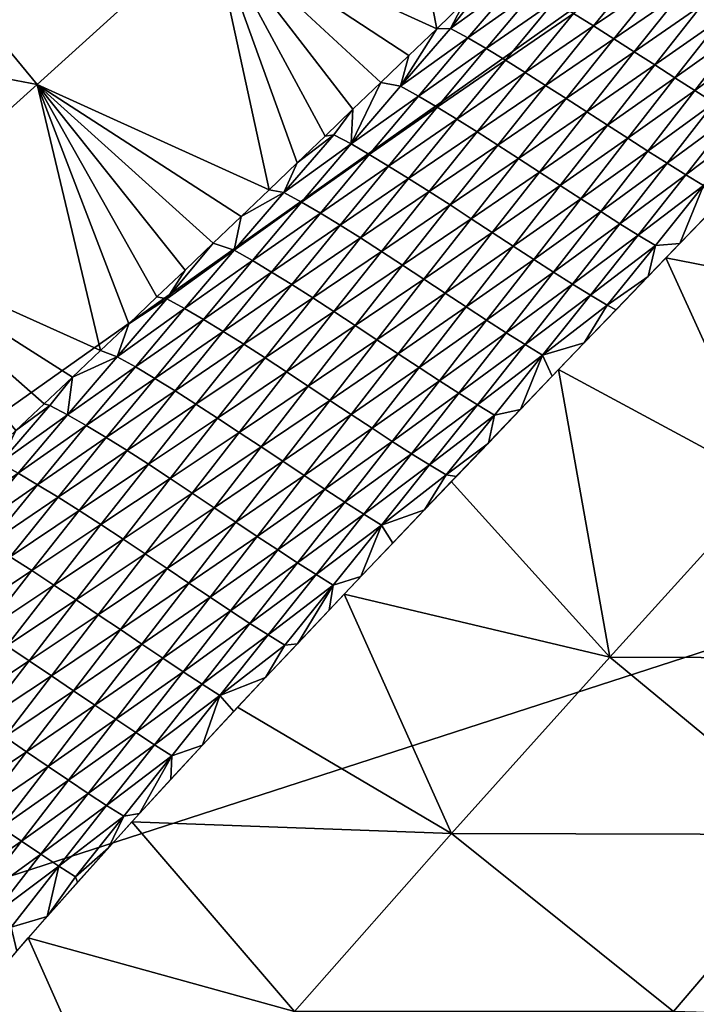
# Model space of a CAD drawing. Header units: millimetres. Extents: x -43.1 to 56.1, y -47.6 to 51.6.
# Tile 290 of 656: x -5 to -4, y -10 to -8.5. Entities that reach past the tile are written whole.
import ezdxf

# ---------------------------------------------------------------- set-up
doc = ezdxf.new("R2010")
doc.units = ezdxf.units.MM
doc.header["$MEASUREMENT"] = 0
doc.layers.add('Default', color=7, linetype='Continuous', true_color=0x000000)

msp = doc.modelspace()

# ---------------------------------------------------------------- meshes
at = {"layer": 'Default'}
mesh = msp.add_polyface(dxfattribs=at)
corners = [(-2.3448, -14.527, 8.2882), (-2.3284, -14.4962, 3.9055), (-0.6708, -15.2802, 3.9055), (-0.6841, -15.3125, 8.2882), (-1.6758, -15.2609, 12.7851), (-2.5121, -14.8399, 12.7851), (-2.8685, -15.5067, 14.9023), (-3.9206, -13.5826, 8.2882), (-3.9012, -13.5535, 3.9055), (-3.3267, -14.3785, 12.7851), (-4.1176, -13.8776, 12.7851), (-5.303, -15.6517, 16.3251), (-4.5377, -14.5062, 14.9023), (-3.7154, -15.0269, 14.9023), (-3.7154, -15.0269, 14.9023), (-4.5377, -14.5062, 14.9023), (-5.396, -12.4883, 8.2882), (-5.374, -12.4612, 3.9055), (-4.8831, -13.3385, 12.7851), (-5.6211, -12.7625, 12.7851), (-6.1541, -15.0523, 16.3251), (-5.3334, -13.9457, 14.9023), (-5.3334, -13.9457, 14.9023), (-6.1008, -13.3469, 14.9023), (-6.7573, -11.2546, 8.2882), (-6.3301, -12.151, 12.7851), (-4.3917, -13.2128, 0.0002), (-2.0633, -14.6338, 0.0002), (-6.4882, -11.468, 0.0002), (10.9017, 2.7569, 21.5217), (10.6569, 2.7141, 21.5221), (10.6603, 2.6946, 21.5221), (11.3171, 2.7602, 21.5236), (10.6636, 2.6751, 21.5221), (10.6668, 2.6556, 21.5221), (11.3134, 2.7829, 21.5231), (10.6759, 2.597, 21.5221), (10.6787, 2.5774, 21.5221), (10.9246, 2.6123, 21.5217), (10.6435, 2.7875, 21.5221), (10.6569, 2.7141, 21.5221), (10.9017, 2.7569, 21.5217), (10.6884, 2.5034, 21.5221), (10.9246, 2.6123, 21.5217), (10.6787, 2.5774, 21.5221)]
mesh.append_faces([[corners[k] for k in face] for face in [(0, 1, 2, 2), (0, 2, 3, 3), (0, 4, 5, 5), (3, 4, 0, 0), (6, 5, 4, 4), (7, 8, 1, 1), (7, 1, 0, 0), (9, 0, 5, 5), (7, 9, 10, 10), (0, 9, 7, 7), (11, 12, 13, 13), (14, 9, 5, 5), (14, 5, 6, 6), (15, 10, 9, 9), (15, 9, 14, 14), (16, 17, 8, 8), (16, 8, 7, 7), (18, 7, 10, 10), (16, 18, 19, 19), (7, 18, 16, 16), (20, 21, 12, 12), (20, 12, 11, 11), (22, 18, 10, 10), (22, 10, 15, 15), (23, 19, 18, 18), (23, 18, 22, 22), (24, 17, 16, 16), (25, 16, 19, 19), (26, 27, 8, 8), (26, 17, 28, 28), (1, 27, 2, 2), (17, 26, 8, 8), (27, 1, 8, 8), (29, 30, 31, 31), (32, 33, 34, 34), (35, 31, 33, 33), (36, 37, 38, 38), (39, 40, 41, 41), (42, 43, 44, 44)]])
mesh = msp.add_polyface(dxfattribs=at)
corners = [(-9.9033, -5.9072, -0.4998), (-5.3118, -5.9005, -0.4998), (-8.5444, -8.2608, -0.4998), (-6.8499, -10.3856, -0.4998), (-3.5566, -8.0531, -0.4998), (-2.5247, -8.9844, -0.4998), (-4.8577, -12.2342, -0.4998), (-2.5247, -8.9844, -0.4998), (-1.4036, -9.8086, -0.4998), (-2.6122, -13.7651, -0.4998), (-5.3118, -5.9005, -0.4998), (-4.4877, -7.0213, -0.4998), (-4.4877, -7.0213, -0.4998), (-3.5566, -8.0531, -0.4998), (-2.8113, -7.3086, 14.0948), (-3.1085, -7.6057, 11.6864), (-4.7947, -5.551, 11.6864), (-2.5449, -7.0421, 14.7646), (-4.4454, -5.3175, 14.0948), (-0.8202, -8.9427, 14.0948), (-1.0536, -9.292, 11.6864), (-0.6108, -8.6292, 14.7646), (-0.3232, -8.1988, 15.2255), (-2.1788, -6.676, 15.2255), (-2.0521, -8.716, 0.0003), (-3.5512, -7.3249, 0.0003), (-3.8187, -13.4303, -0.3534), (-0.657, -15.2472, -0.1839), (-3.8805, -13.5229, -0.1839), (-3.7245, -13.2894, -0.4647), (-0.6144, -15.1443, -0.3534), (-3.8187, -13.4303, -0.3534), (-6.6285, -11.1259, -0.3534), (-6.7072, -11.2046, -0.1839), (-6.5087, -11.006, -0.4647), (-6.6285, -11.1259, -0.3534), (-8.9329, -8.3161, -0.3534), (-9.0256, -8.3779, -0.1839), (-8.792, -8.2219, -0.4647), (-8.9329, -8.3161, -0.3534), (-10.647, -5.1118, -0.3534), (-10.4904, -5.0469, -0.4647), (-4.3917, -13.2128, 0.0002), (-6.4882, -11.468, 0.0002), (-9.0256, -8.3779, -0.1839), (-8.3084, -9.4366, 0.0002), (-9.8134, -7.1617, 0.0002), (-6.4882, -11.468, 0.0002), (-8.3084, -9.4366, 0.0002), (-9.0256, -8.3779, -0.1839), (-9.0256, -8.3779, -0.1839), (-3.8805, -13.5229, -0.1839), (-2.0633, -14.6338, 0.0002), (-4.3917, -13.2128, 0.0002), (-2.0633, -14.6338, 0.0002), (-10.7499, -5.1544, -0.1839), (-9.8134, -7.1617, 0.0002), (-0.5496, -14.9877, -0.4647), (-2.6122, -13.7651, -0.4998), (-9.9033, -5.9072, -0.4998), (-8.5444, -8.2608, -0.4998), (-8.5444, -8.2608, -0.4998), (-6.8499, -10.3856, -0.4998), (-3.7245, -13.2894, -0.4647), (-3.7245, -13.2894, -0.4647), (-6.8499, -10.3856, -0.4998), (-4.8577, -12.2342, -0.4998), (-4.8577, -12.2342, -0.4998), (-2.6122, -13.7651, -0.4998), (-3.3063, -7.8029, -0.3533), (-1.2071, -9.5146, -0.3533), (-1.3012, -9.6556, -0.4647), (-3.4263, -7.9229, -0.4647), (-3.2276, -7.7242, -0.1838), (-1.1452, -9.4221, -0.1838), (-1.2071, -9.5146, -0.3533), (-3.3063, -7.8029, -0.3533), (-5.0179, -5.704, -0.3533), (-5.1587, -5.7982, -0.4647), (-4.9252, -5.6421, -0.1838), (-4.4877, -7.0213, -0.4998), (-3.4263, -7.9229, -0.4647), (-3.5566, -8.0531, -0.4998), (-5.3118, -5.9005, -0.4998), (-5.1587, -5.7982, -0.4647), (-2.5247, -8.9844, -0.4998), (-1.3012, -9.6556, -0.4647), (-3.2276, -7.7242, -0.1838), (-4.8263, -5.7259, 0.0003), (-3.5512, -7.3249, 0.0003), (-3.5512, -7.3249, 0.0003), (-1.1452, -9.4221, -0.1838), (-3.5512, -7.3249, 0.0003), (-2.0521, -8.716, 0.0003)]
mesh.append_faces([[corners[k] for k in face] for face in [(0, 1, 2, 2), (3, 4, 5, 5), (3, 5, 6, 6), (6, 7, 8, 8), (6, 8, 9, 9), (2, 10, 11, 11), (2, 11, 3, 3), (3, 12, 13, 13), (14, 15, 16, 16), (17, 14, 18, 18), (19, 20, 15, 15), (19, 15, 14, 14), (21, 19, 14, 14), (21, 14, 17, 17), (22, 17, 23, 23), (24, 25, 15, 15), (20, 24, 15, 15), (16, 15, 25, 25), (26, 27, 28, 28), (29, 30, 31, 31), (32, 26, 28, 28), (32, 28, 33, 33), (34, 29, 31, 31), (34, 31, 35, 35), (36, 32, 33, 33), (36, 33, 37, 37), (38, 34, 35, 35), (38, 35, 39, 39), (40, 36, 37, 37), (41, 38, 39, 39), (42, 43, 33, 33), (42, 33, 28, 28), (44, 45, 46, 46), (47, 48, 49, 49), (43, 50, 33, 33), (51, 52, 53, 53), (28, 27, 54, 54), (55, 37, 56, 56), (57, 29, 58, 58), (38, 41, 59, 59), (38, 59, 60, 60), (34, 38, 61, 61), (34, 61, 62, 62), (63, 34, 62, 62), (64, 65, 66, 66), (29, 67, 68, 68), (69, 70, 71, 71), (69, 71, 72, 72), (73, 74, 75, 75), (73, 75, 76, 76), (77, 69, 72, 72), (77, 72, 78, 78), (79, 73, 76, 76), (80, 81, 82, 82), (83, 84, 80, 80), (82, 81, 85, 85), (81, 86, 85, 85), (87, 88, 89, 89), (84, 81, 80, 80), (74, 73, 90, 90), (91, 92, 93, 93)]])
mesh = msp.add_polyface(dxfattribs=at)
corners = [(-4.9096, -9.0847, 21.5027), (-4.9365, -9.0703, 21.4816), (-5.0125, -9.1582, 21.4961), (-4.9845, -9.1734, 21.5161), (-4.8809, -9.101, 21.5207), (-4.8506, -9.1192, 21.5354), (-4.955, -9.1907, 21.5329), (-4.8064, -9.0118, 21.5085), (-4.8342, -8.9964, 21.4893), (-4.777, -9.0292, 21.5245), (-4.9878, -9.1084, 21.4784), (-5.0309, -9.1487, 21.481), (-4.9449, -9.0679, 21.4758), (-4.9019, -9.0274, 21.4733), (-4.8591, -8.9868, 21.4708), (-5.4936, -9.0619, 21.2176), (-6.0464, -8.9303, 20.9949), (-5.7698, -9.294, 21.2349), (-5.4983, -8.4796, 20.9723), (-6.0561, -8.3374, 20.8175), (-5.7704, -8.7077, 20.9809), (-5.2228, -8.8234, 21.2049), (-5.2294, -8.2506, 20.968), (-5.5108, -7.8993, 20.8106), (-5.7819, -8.1184, 20.8117), (-4.9554, -8.5827, 21.1958), (-5.241, -7.6802, 20.8128), (-5.8045, -7.5189, 20.7159), (-4.9625, -8.0214, 20.9667), (-4.6901, -8.3422, 21.1896), (-4.6967, -7.7921, 20.9677), (-5.1175, -9.2293, 21.4864), (-4.8591, -8.9868, 21.4708), (-5.0741, -9.1891, 21.4837), (-5.0309, -9.1487, 21.481), (-4.8591, -8.9868, 21.4708), (-4.9019, -9.0274, 21.4733), (-4.9449, -9.0679, 21.4758), (-4.9019, -9.0274, 21.4733), (-4.9878, -9.1084, 21.4784), (-4.9449, -9.0679, 21.4758), (-4.8163, -8.9462, 21.4684)]
mesh.append_faces([[corners[k] for k in face] for face in [(0, 1, 2, 2), (0, 2, 3, 3), (4, 0, 3, 3), (5, 4, 6, 6), (7, 8, 0, 0), (7, 0, 4, 4), (9, 7, 4, 4), (9, 4, 5, 5), (10, 2, 1, 1), (11, 2, 10, 10), (12, 10, 1, 1), (13, 1, 0, 0), (12, 1, 13, 13), (14, 13, 8, 8), (8, 13, 0, 0), (15, 16, 17, 17), (18, 19, 20, 20), (21, 18, 20, 20), (21, 20, 15, 15), (22, 23, 24, 24), (22, 24, 18, 18), (25, 22, 18, 18), (25, 18, 21, 21), (26, 27, 23, 23), (28, 26, 23, 23), (28, 23, 22, 22), (29, 28, 22, 22), (29, 22, 25, 25), (30, 26, 28, 28), (21, 15, 31, 31), (21, 32, 25, 25), (21, 31, 33, 33), (34, 21, 33, 33), (35, 21, 36, 36), (37, 38, 21, 21), (39, 21, 34, 34), (40, 21, 39, 39), (25, 32, 41, 41)]])
mesh = msp.add_polyface(dxfattribs=at)
corners = [(-4.2261, -8.4242, 21.4661), (-4.3277, -8.4976, 21.4563), (-4.3013, -8.5122, 21.4769), (-4.1988, -8.4398, 21.4849), (-4.2734, -8.5284, 21.4943), (-4.1702, -8.4568, 21.5005), (-4.2442, -8.546, 21.5085), (-4.1406, -8.475, 21.5128), (-4.2142, -8.5647, 21.5195), (-4.1103, -8.4939, 21.5219), (-4.0795, -8.5135, 21.5277), (-4.1833, -8.5842, 21.5273), (-4.124, -8.3516, 21.4752), (-4.1507, -8.3365, 21.4549), (-4.0959, -8.3681, 21.4922), (-4.0667, -8.3857, 21.5059), (-4.0489, -8.2637, 21.4652), (-4.0752, -8.2491, 21.4435), (-4.3063, -8.4574, 21.4436), (-4.3486, -8.4981, 21.4454), (-4.4034, -8.5852, 21.4682), (-4.2641, -8.4167, 21.4418), (-4.2219, -8.376, 21.4401), (-4.1797, -8.3352, 21.4384), (-4.0954, -8.2537, 21.4351), (-4.1375, -8.2944, 21.4367), (-4.1634, -7.8602, 21.1827), (-4.4319, -7.5622, 20.97), (-4.6967, -7.7921, 20.9677), (-4.4262, -8.1014, 21.1854), (-4.6901, -8.3422, 21.1896), (-4.3486, -8.4981, 21.4454), (-4.0533, -8.2129, 21.4336), (-4.0954, -8.2537, 21.4351), (-4.0533, -8.2129, 21.4336), (-4.2219, -8.376, 21.4401), (-4.1797, -8.3352, 21.4384), (-4.1375, -8.2944, 21.4367), (-4.0954, -8.2537, 21.4351), (-4.3063, -8.4574, 21.4436), (-4.4758, -8.6205, 21.4511), (-4.4333, -8.5797, 21.4491), (-4.2641, -8.4167, 21.4418), (-4.2219, -8.376, 21.4401)]
mesh.append_faces([[corners[k] for k in face] for face in [(0, 1, 2, 2), (3, 0, 2, 2), (3, 2, 4, 4), (5, 3, 4, 4), (5, 4, 6, 6), (7, 5, 6, 6), (7, 6, 8, 8), (9, 7, 8, 8), (10, 9, 11, 11), (12, 13, 0, 0), (12, 0, 3, 3), (14, 12, 3, 3), (14, 3, 5, 5), (15, 14, 5, 5), (15, 5, 7, 7), (16, 17, 13, 13), (16, 13, 12, 12), (18, 19, 1, 1), (1, 19, 20, 20), (21, 18, 1, 1), (21, 0, 22, 22), (1, 0, 21, 21), (22, 0, 23, 23), (24, 25, 13, 13), (25, 23, 13, 13), (13, 23, 0, 0), (26, 27, 28, 28), (26, 28, 29, 29), (29, 30, 31, 31), (26, 29, 32, 32), (33, 34, 29, 29), (35, 36, 29, 29), (36, 37, 29, 29), (37, 38, 29, 29), (39, 29, 31, 31), (30, 40, 41, 41), (29, 39, 42, 42), (43, 29, 42, 42)]])
mesh = msp.add_polyface(dxfattribs=at)
corners = [(-4.6286, -8.8504, 21.5026), (-4.6563, -8.8346, 21.484), (-4.7316, -8.923, 21.4964), (-4.7029, -8.9396, 21.5136), (-4.5993, -8.8679, 21.5179), (-4.5538, -8.7616, 21.4913), (-4.5807, -8.7467, 21.4715), (-4.5252, -8.7783, 21.5079), (-4.4953, -8.7966, 21.5213), (-4.5687, -8.8868, 21.5299), (-4.4643, -8.816, 21.5315), (-4.537, -8.9069, 21.5388), (-4.4787, -8.6732, 21.4799), (-4.5049, -8.6591, 21.4588), (-4.451, -8.6892, 21.4978), (-4.7584, -8.9084, 21.4759), (-4.7309, -8.8647, 21.4638), (-4.6882, -8.824, 21.4615), (-4.7736, -8.9055, 21.4661), (-4.6031, -8.7427, 21.4572), (-4.6457, -8.7833, 21.4593), (-4.5181, -8.6613, 21.4531), (-4.5606, -8.702, 21.4551), (-4.4262, -8.1014, 21.1854), (-4.6967, -7.7921, 20.9677), (-4.9625, -8.0214, 20.9667), (-4.6901, -8.3422, 21.1896), (-4.6031, -8.7427, 21.4572), (-4.9554, -8.5827, 21.1958), (-4.8163, -8.9462, 21.4684), (-4.7736, -8.9055, 21.4661), (-4.7309, -8.8647, 21.4638), (-4.5606, -8.702, 21.4551), (-4.6031, -8.7427, 21.4572), (-4.6457, -8.7833, 21.4593), (-4.6882, -8.824, 21.4615), (-4.6457, -8.7833, 21.4593), (-4.5181, -8.6613, 21.4531), (-4.3909, -8.539, 21.4472), (-4.3486, -8.4981, 21.4454), (-4.4758, -8.6205, 21.4511), (-4.4333, -8.5797, 21.4491), (-4.3909, -8.539, 21.4472)]
mesh.append_faces([[corners[k] for k in face] for face in [(0, 1, 2, 2), (0, 2, 3, 3), (4, 0, 3, 3), (5, 6, 1, 1), (5, 1, 0, 0), (7, 5, 0, 0), (7, 0, 4, 4), (8, 7, 4, 4), (8, 4, 9, 9), (10, 8, 9, 9), (10, 9, 11, 11), (12, 13, 6, 6), (12, 6, 5, 5), (14, 12, 5, 5), (14, 5, 7, 7), (1, 15, 2, 2), (16, 15, 17, 17), (17, 15, 1, 1), (18, 15, 16, 16), (6, 19, 20, 20), (13, 21, 22, 22), (6, 22, 19, 19), (20, 1, 6, 6), (13, 22, 6, 6), (17, 1, 20, 20), (23, 24, 25, 25), (23, 25, 26, 26), (27, 26, 28, 28), (28, 29, 30, 30), (28, 30, 31, 31), (26, 27, 32, 32), (33, 28, 34, 34), (28, 31, 35, 35), (28, 35, 36, 36), (26, 32, 37, 37), (38, 39, 26, 26), (26, 37, 40, 40), (41, 42, 26, 26)]])
mesh = msp.add_polyface(dxfattribs=at)
corners = [(-4.0174, -8.5532, 21.5294), (-4.0484, -8.5333, 21.5303), (-4.1205, -8.6244, 21.533), (-4.0369, -8.4042, 21.5163), (-4.1406, -8.475, 21.5128), (-4.1103, -8.4939, 21.5219), (-4.0066, -8.4232, 21.5235), (-4.0795, -8.5135, 21.5277), (-3.976, -8.4426, 21.5273), (-3.9454, -8.462, 21.5277), (-3.915, -8.4814, 21.5247), (-3.9866, -8.5729, 21.5252), (-3.8849, -8.5004, 21.5183), (-3.9564, -8.5922, 21.5175), (-3.8555, -8.519, 21.5085), (-3.9268, -8.6108, 21.5064), (-3.8267, -8.5369, 21.4951), (-3.8982, -8.6286, 21.4918), (-3.799, -8.5539, 21.4783), (-3.8432, -8.3902, 21.5238), (-3.8135, -8.4088, 21.5188), (-3.7842, -8.4272, 21.5103), (-3.7554, -8.4451, 21.4983), (-3.7273, -8.4623, 21.4827), (-3.7004, -8.4786, 21.4636), (-3.7725, -8.5697, 21.4582), (-3.6562, -8.3705, 21.4871), (-3.6287, -8.3872, 21.4691), (-3.6022, -8.4031, 21.4474), (-3.6746, -8.4939, 21.4412), (-3.7363, -8.573, 21.4342), (-3.7848, -8.6233, 21.4361), (-3.6879, -8.523, 21.4324), (-3.6395, -8.473, 21.4306)]
mesh.append_faces([[corners[k] for k in face] for face in [(0, 1, 2, 2), (3, 4, 5, 5), (6, 3, 5, 5), (6, 5, 7, 7), (8, 6, 7, 7), (8, 7, 1, 1), (9, 8, 1, 1), (9, 1, 0, 0), (10, 9, 0, 0), (10, 0, 11, 11), (12, 10, 11, 11), (12, 11, 13, 13), (14, 12, 13, 13), (14, 13, 15, 15), (16, 14, 15, 15), (16, 15, 17, 17), (18, 16, 17, 17), (19, 9, 10, 10), (20, 19, 10, 10), (20, 10, 12, 12), (21, 20, 12, 12), (21, 12, 14, 14), (22, 21, 14, 14), (22, 14, 16, 16), (23, 22, 16, 16), (23, 16, 18, 18), (24, 23, 18, 18), (24, 18, 25, 25), (26, 22, 23, 23), (27, 23, 24, 24), (28, 27, 24, 24), (28, 24, 29, 29), (30, 24, 25, 25), (30, 29, 24, 24), (31, 30, 25, 25), (32, 29, 30, 30), (33, 29, 32, 32), (29, 33, 28, 28)]])
mesh = msp.add_polyface(dxfattribs=at)
corners = [(-4.3763, -8.6005, 21.4875), (-4.4034, -8.5852, 21.4682), (-4.4787, -8.6732, 21.4799), (-4.451, -8.6892, 21.4978), (-4.3477, -8.6174, 21.5036), (-4.4217, -8.7068, 21.5125), (-4.3179, -8.6356, 21.5164), (-4.3913, -8.7256, 21.5241), (-4.2873, -8.6548, 21.526), (-4.36, -8.7454, 21.5324), (-4.2559, -8.6748, 21.5325), (-4.2242, -8.6953, 21.5357), (-4.3283, -8.7659, 21.5375), (-4.3013, -8.5122, 21.4769), (-4.3277, -8.4976, 21.4563), (-4.2734, -8.5284, 21.4943), (-4.2442, -8.546, 21.5085), (-4.2142, -8.5647, 21.5195), (-4.1833, -8.5842, 21.5273), (-4.152, -8.6042, 21.5318), (-4.1205, -8.6244, 21.533), (-4.1924, -8.7159, 21.5356), (-4.0892, -8.6447, 21.5309), (-4.1608, -8.7364, 21.5322), (-4.0582, -8.6646, 21.5254), (-4.1297, -8.7565, 21.5254), (-4.1103, -8.4939, 21.5219), (-4.0795, -8.5135, 21.5277), (-4.0484, -8.5333, 21.5303), (-4.5049, -8.6591, 21.4588), (-4.4758, -8.6205, 21.4511), (-4.5181, -8.6613, 21.4531), (-4.4333, -8.5797, 21.4491), (-4.3486, -8.4981, 21.4454), (-4.3909, -8.539, 21.4472)]
mesh.append_faces([[corners[k] for k in face] for face in [(0, 1, 2, 2), (0, 2, 3, 3), (4, 0, 3, 3), (4, 3, 5, 5), (6, 4, 5, 5), (6, 5, 7, 7), (8, 6, 7, 7), (8, 7, 9, 9), (10, 8, 9, 9), (11, 10, 12, 12), (13, 14, 1, 1), (13, 1, 0, 0), (15, 13, 0, 0), (15, 0, 4, 4), (16, 15, 4, 4), (16, 4, 6, 6), (17, 16, 6, 6), (17, 6, 8, 8), (18, 17, 8, 8), (18, 8, 10, 10), (19, 18, 10, 10), (19, 10, 11, 11), (20, 19, 11, 11), (20, 11, 21, 21), (22, 20, 21, 21), (22, 21, 23, 23), (24, 22, 23, 23), (24, 23, 25, 25), (26, 17, 18, 18), (27, 18, 19, 19), (28, 27, 19, 19), (28, 19, 20, 20), (29, 30, 31, 31), (29, 2, 30, 30), (32, 30, 2, 2), (1, 32, 2, 2), (33, 34, 1, 1), (32, 1, 34, 34)]])
mesh = msp.add_polyface(dxfattribs=at)
corners = [(-4.4396, -10.5388, 20.9987), (-5.0181, -10.5529, 21.2581), (-4.7966, -10.2673, 21.2352), (-4.2167, -10.2628, 20.9846), (-4.5645, -9.991, 21.2179), (-3.9886, -9.9907, 20.976), (-4.326, -9.7203, 21.2051), (-3.7593, -9.7219, 20.9716), (-4.0853, -9.4528, 21.196), (-3.53, -9.4549, 20.9703), (-3.8448, -9.1876, 21.1898), (-3.3003, -9.1893, 20.9712), (-3.6039, -8.9237, 21.1856), (-3.8403, -10.5533, 20.8177), (-3.6213, -10.2791, 20.8119), (-3.4022, -10.008, 20.8108), (-3.183, -9.7383, 20.813), (-3.2371, -10.5721, 20.7161), (-4.4892, -9.3569, 21.4708), (-4.6512, -9.5287, 21.481), (-4.3265, -9.186, 21.4615), (-4.8118, -9.7026, 21.4922), (-5.2691, -10.2454, 21.5318), (-5.1224, -10.0598, 21.5175), (-4.9694, -9.8792, 21.5043), (-5.4074, -10.437, 21.5471), (-4.0005, -8.8463, 21.4454), (-3.8376, -8.6774, 21.4384), (-3.6744, -8.5088, 21.4321), (-4.1636, -9.0159, 21.4531), (-3.3627, -8.6608, 21.1829)]
mesh.append_faces([[corners[k] for k in face] for face in [(0, 1, 2, 2), (3, 0, 2, 2), (3, 2, 4, 4), (5, 3, 4, 4), (5, 4, 6, 6), (7, 5, 6, 6), (7, 6, 8, 8), (9, 7, 8, 8), (9, 8, 10, 10), (11, 9, 10, 10), (11, 10, 12, 12), (13, 0, 3, 3), (14, 13, 3, 3), (14, 3, 5, 5), (15, 14, 5, 5), (15, 5, 7, 7), (16, 15, 7, 7), (16, 7, 9, 9), (17, 13, 14, 14), (18, 6, 19, 19), (8, 18, 20, 20), (6, 21, 19, 19), (22, 23, 2, 2), (24, 2, 23, 23), (4, 24, 21, 21), (25, 22, 1, 1), (26, 27, 12, 12), (28, 12, 27, 27), (26, 10, 29, 29), (20, 29, 8, 8), (1, 22, 2, 2), (4, 21, 6, 6), (2, 24, 4, 4), (8, 29, 10, 10), (12, 28, 30, 30), (10, 26, 12, 12), (6, 18, 8, 8)]])
mesh = msp.add_polyface(dxfattribs=at)
corners = [(-4.0423, -8.8116, 21.4853), (-4.0701, -8.7944, 21.5019), (-4.1421, -8.8861, 21.4997), (-4.1148, -8.9028, 21.4821), (-4.0162, -8.8272, 21.4655), (-4.0894, -8.9179, 21.4614), (-4.0279, -8.684, 21.5165), (-4.0582, -8.6646, 21.5254), (-4.1297, -8.7565, 21.5254), (-4.0994, -8.776, 21.5153), (-3.9983, -8.7026, 21.5042), (-3.9701, -8.7202, 21.4886), (-3.9434, -8.7363, 21.4697), (-4.0174, -8.5532, 21.5294), (-4.1205, -8.6244, 21.533), (-4.0892, -8.6447, 21.5309), (-3.9866, -8.5729, 21.5252), (-3.9564, -8.5922, 21.5175), (-3.9268, -8.6108, 21.5064), (-3.8982, -8.6286, 21.4918), (-3.871, -8.6452, 21.474), (-3.8453, -8.6604, 21.453), (-3.799, -8.5539, 21.4783), (-3.7725, -8.5697, 21.4582), (-4.0275, -8.8747, 21.4464), (-4.076, -8.925, 21.4487), (-3.9791, -8.8244, 21.4443), (-3.882, -8.7238, 21.4401), (-3.9306, -8.7741, 21.4421), (-3.7848, -8.6233, 21.4361), (-3.8334, -8.6735, 21.4381)]
mesh.append_faces([[corners[k] for k in face] for face in [(0, 1, 2, 2), (0, 2, 3, 3), (4, 0, 3, 3), (4, 3, 5, 5), (6, 7, 8, 8), (6, 8, 9, 9), (10, 6, 9, 9), (10, 9, 1, 1), (11, 10, 1, 1), (11, 1, 0, 0), (12, 11, 0, 0), (12, 0, 4, 4), (13, 14, 15, 15), (16, 13, 15, 15), (16, 15, 7, 7), (17, 16, 7, 7), (17, 7, 6, 6), (18, 17, 6, 6), (18, 6, 10, 10), (19, 18, 10, 10), (19, 10, 11, 11), (20, 19, 11, 11), (20, 11, 12, 12), (12, 21, 20, 20), (22, 19, 20, 20), (23, 22, 20, 20), (23, 20, 21, 21), (24, 5, 25, 25), (4, 24, 26, 26), (5, 24, 4, 4), (12, 4, 26, 26), (21, 12, 27, 27), (12, 26, 28, 28), (29, 23, 21, 21), (30, 29, 21, 21), (27, 30, 21, 21), (27, 12, 28, 28)]])
mesh = msp.add_polyface(dxfattribs=at)
corners = [(-4.4325, -8.8364, 21.5385), (-4.4643, -8.816, 21.5315), (-4.537, -8.9069, 21.5388), (-4.5048, -8.9277, 21.5446), (-4.4003, -8.8573, 21.5423), (-4.4722, -8.9491, 21.5471), (-4.368, -8.8785, 21.5429), (-4.3356, -8.8997, 21.5403), (-4.4395, -8.9706, 21.5464), (-4.4217, -8.7068, 21.5125), (-4.451, -8.6892, 21.4978), (-4.5252, -8.7783, 21.5079), (-4.4953, -8.7966, 21.5213), (-4.3913, -8.7256, 21.5241), (-4.36, -8.7454, 21.5324), (-4.3283, -8.7659, 21.5375), (-4.2962, -8.7868, 21.5394), (-4.2641, -8.8077, 21.538), (-4.2324, -8.8284, 21.5333), (-4.3038, -8.9205, 21.5344), (-4.2012, -8.8486, 21.5254), (-4.2728, -8.9407, 21.5253), (-4.1711, -8.8679, 21.5142), (-4.2429, -8.9599, 21.513), (-4.1421, -8.8861, 21.4997), (-4.1876, -8.994, 21.4788), (-4.0894, -8.9179, 21.4614), (-4.1148, -8.9028, 21.4821), (-4.2559, -8.6748, 21.5325), (-4.2242, -8.6953, 21.5357), (-4.1924, -8.7159, 21.5356), (-4.1608, -8.7364, 21.5322), (-4.1297, -8.7565, 21.5254), (-4.0994, -8.776, 21.5153), (-4.0701, -8.7944, 21.5019)]
mesh.append_faces([[corners[k] for k in face] for face in [(0, 1, 2, 2), (0, 2, 3, 3), (4, 0, 3, 3), (4, 3, 5, 5), (6, 4, 5, 5), (7, 6, 8, 8), (9, 10, 11, 11), (9, 11, 12, 12), (13, 9, 12, 12), (13, 12, 1, 1), (14, 13, 1, 1), (14, 1, 0, 0), (15, 14, 0, 0), (15, 0, 4, 4), (16, 15, 4, 4), (16, 4, 6, 6), (17, 16, 6, 6), (17, 6, 7, 7), (18, 17, 7, 7), (18, 7, 19, 19), (20, 18, 19, 19), (20, 19, 21, 21), (22, 20, 21, 21), (22, 21, 23, 23), (24, 22, 23, 23), (25, 26, 27, 27), (28, 14, 15, 15), (29, 15, 16, 16), (30, 29, 16, 16), (30, 16, 17, 17), (31, 30, 17, 17), (31, 17, 18, 18), (32, 31, 18, 18), (32, 18, 20, 20), (33, 32, 20, 20), (33, 20, 22, 22), (34, 33, 22, 22), (34, 22, 24, 24)]])
mesh = msp.add_polyface(dxfattribs=at)
corners = [(-4.7461, -9.0482, 21.5373), (-4.777, -9.0292, 21.5245), (-4.8506, -9.1192, 21.5354), (-4.819, -9.1389, 21.547), (-4.7143, -9.0684, 21.5469), (-4.7866, -9.1597, 21.5553), (-4.6816, -9.0895, 21.5532), (-4.7535, -9.1813, 21.5604), (-4.6485, -9.1113, 21.5564), (-4.6153, -9.1333, 21.5564), (-4.72, -9.2034, 21.5623), (-4.7316, -8.923, 21.4964), (-4.7584, -8.9084, 21.4759), (-4.8342, -8.9964, 21.4893), (-4.8064, -9.0118, 21.5085), (-4.7029, -8.9396, 21.5136), (-4.6729, -8.9578, 21.5276), (-4.6417, -8.9774, 21.5384), (-4.6094, -8.998, 21.5461), (-4.5767, -9.0194, 21.5505), (-4.5439, -9.0411, 21.5518), (-4.5109, -9.0628, 21.5499), (-4.5823, -9.1552, 21.5533), (-4.4786, -9.0843, 21.5448), (-4.55, -9.1767, 21.5471), (-4.5993, -8.8679, 21.5179), (-4.5687, -8.8868, 21.5299), (-4.537, -8.9069, 21.5388), (-4.5048, -8.9277, 21.5446), (-4.4722, -8.9491, 21.5471), (-4.8163, -8.9462, 21.4684), (-4.8591, -8.9868, 21.4708), (-4.7736, -8.9055, 21.4661)]
mesh.append_faces([[corners[k] for k in face] for face in [(0, 1, 2, 2), (0, 2, 3, 3), (4, 0, 3, 3), (4, 3, 5, 5), (6, 4, 5, 5), (6, 5, 7, 7), (8, 6, 7, 7), (9, 8, 10, 10), (11, 12, 13, 13), (11, 13, 14, 14), (15, 11, 14, 14), (15, 14, 1, 1), (16, 15, 1, 1), (16, 1, 0, 0), (17, 16, 0, 0), (17, 0, 4, 4), (18, 17, 4, 4), (18, 4, 6, 6), (19, 18, 6, 6), (19, 6, 8, 8), (20, 19, 8, 8), (20, 8, 9, 9), (21, 20, 9, 9), (21, 9, 22, 22), (23, 21, 22, 22), (23, 22, 24, 24), (25, 15, 16, 16), (26, 25, 16, 16), (26, 16, 17, 17), (27, 26, 17, 17), (27, 17, 18, 18), (28, 27, 18, 18), (28, 18, 19, 19), (29, 28, 19, 19), (29, 19, 20, 20), (30, 31, 13, 13), (32, 30, 12, 12), (12, 30, 13, 13)]])
mesh = msp.add_polyface(dxfattribs=at)
corners = [(-4.4468, -9.1051, 21.5366), (-4.4786, -9.0843, 21.5448), (-4.55, -9.1767, 21.5471), (-4.4162, -9.125, 21.5252), (-4.5184, -9.1975, 21.5377), (-4.4395, -8.9706, 21.5464), (-4.4722, -8.9491, 21.5471), (-4.5439, -9.0411, 21.5518), (-4.5109, -9.0628, 21.5499), (-4.4072, -8.9919, 21.5426), (-4.3753, -9.0128, 21.5355), (-4.3444, -9.0329, 21.5253), (-4.3147, -9.0518, 21.5119), (-4.3869, -9.1437, 21.5107), (-4.2868, -9.0693, 21.4953), (-4.3595, -9.1607, 21.4931), (-4.2607, -9.085, 21.4756), (-4.3342, -9.1759, 21.4723), (-4.368, -8.8785, 21.5429), (-4.3356, -8.8997, 21.5403), (-4.3038, -8.9205, 21.5344), (-4.2728, -8.9407, 21.5253), (-4.2429, -8.9599, 21.513), (-4.2143, -8.9777, 21.4975), (-4.1876, -8.994, 21.4788), (-4.1421, -8.8861, 21.4997), (-4.1148, -8.9028, 21.4821), (-4.2701, -9.1274, 21.4584), (-4.2215, -9.0767, 21.4558), (-4.173, -9.026, 21.4534), (-4.076, -8.925, 21.4487), (-4.0894, -8.9179, 21.4614), (-4.1244, -8.9754, 21.451)]
mesh.append_faces([[corners[k] for k in face] for face in [(0, 1, 2, 2), (3, 0, 4, 4), (5, 6, 7, 7), (5, 7, 8, 8), (9, 5, 8, 8), (9, 8, 1, 1), (10, 9, 1, 1), (10, 1, 0, 0), (11, 10, 0, 0), (11, 0, 3, 3), (12, 11, 3, 3), (12, 3, 13, 13), (14, 12, 13, 13), (14, 13, 15, 15), (16, 14, 15, 15), (16, 15, 17, 17), (18, 6, 5, 5), (19, 5, 9, 9), (20, 19, 9, 9), (20, 9, 10, 10), (21, 20, 10, 10), (21, 10, 11, 11), (22, 21, 11, 11), (22, 11, 12, 12), (23, 22, 12, 12), (23, 12, 14, 14), (24, 23, 14, 14), (24, 14, 16, 16), (25, 22, 23, 23), (26, 25, 23, 23), (26, 23, 24, 24), (17, 27, 16, 16), (24, 16, 28, 28), (28, 16, 27, 27), (29, 24, 28, 28), (30, 31, 32, 32), (24, 29, 32, 32), (31, 24, 32, 32)]])
mesh = msp.add_polyface(dxfattribs=at)
corners = [(-4.9677, -9.458, 21.5827), (-5.0018, -9.4353, 21.5813), (-5.0732, -9.5276, 21.5905), (-4.9966, -9.3004, 21.5575), (-5.0285, -9.2807, 21.5452), (-5.1017, -9.3711, 21.5578), (-5.0691, -9.3915, 21.5689), (-4.9638, -9.3213, 21.5666), (-5.0357, -9.413, 21.5767), (-4.9304, -9.3432, 21.5724), (-4.8965, -9.3656, 21.5751), (-4.8627, -9.3883, 21.5745), (-4.9339, -9.4809, 21.5809), (-4.8292, -9.4108, 21.5708), (-4.9004, -9.5036, 21.5759), (-4.7963, -9.433, 21.564), (-4.7645, -9.4544, 21.5542), (-4.8677, -9.5257, 21.5679), (-4.9845, -9.1734, 21.5161), (-5.0125, -9.1582, 21.4961), (-5.0881, -9.2463, 21.5109), (-5.0591, -9.2626, 21.5296), (-4.955, -9.1907, 21.5329), (-4.9239, -9.2096, 21.5464), (-4.8915, -9.2299, 21.5567), (-4.8586, -9.2513, 21.5638), (-4.825, -9.2733, 21.5677), (-4.7914, -9.2958, 21.5684), (-4.758, -9.3182, 21.5659), (-4.8809, -9.101, 21.5207), (-4.8506, -9.1192, 21.5354), (-4.819, -9.1389, 21.547), (-4.7866, -9.1597, 21.5553), (-5.0309, -9.1487, 21.481), (-5.0741, -9.1891, 21.4837)]
mesh.append_faces([[corners[k] for k in face] for face in [(0, 1, 2, 2), (3, 4, 5, 5), (3, 5, 6, 6), (7, 3, 6, 6), (7, 6, 8, 8), (9, 7, 8, 8), (9, 8, 1, 1), (10, 9, 1, 1), (10, 1, 0, 0), (11, 10, 0, 0), (11, 0, 12, 12), (13, 11, 12, 12), (13, 12, 14, 14), (15, 13, 14, 14), (16, 15, 17, 17), (18, 19, 20, 20), (18, 20, 21, 21), (22, 18, 21, 21), (22, 21, 4, 4), (23, 22, 4, 4), (23, 4, 3, 3), (24, 23, 3, 3), (24, 3, 7, 7), (25, 24, 7, 7), (25, 7, 9, 9), (26, 25, 9, 9), (26, 9, 10, 10), (27, 26, 10, 10), (27, 10, 11, 11), (28, 27, 11, 11), (28, 11, 13, 13), (29, 18, 22, 22), (30, 22, 23, 23), (31, 30, 23, 23), (31, 23, 24, 24), (32, 31, 24, 24), (32, 24, 25, 25), (33, 34, 19, 19)]])
mesh = msp.add_polyface(dxfattribs=at)
corners = [(-4.7535, -9.1813, 21.5604), (-4.7866, -9.1597, 21.5553), (-4.8586, -9.2513, 21.5638), (-4.825, -9.2733, 21.5677), (-4.72, -9.2034, 21.5623), (-4.7914, -9.2958, 21.5684), (-4.6867, -9.2257, 21.5611), (-4.758, -9.3182, 21.5659), (-4.6537, -9.2477, 21.5568), (-4.725, -9.3403, 21.5604), (-4.6214, -9.2692, 21.5494), (-4.6928, -9.3618, 21.5517), (-4.59, -9.2899, 21.5388), (-4.6485, -9.1113, 21.5564), (-4.6153, -9.1333, 21.5564), (-4.5823, -9.1552, 21.5533), (-4.55, -9.1767, 21.5471), (-4.5184, -9.1975, 21.5377), (-4.4881, -9.2172, 21.5252), (-4.5601, -9.3094, 21.5252), (-4.4593, -9.2355, 21.5096), (-4.5319, -9.3273, 21.5084), (-4.4325, -9.2521, 21.4908), (-4.5058, -9.3434, 21.4885), (-4.4468, -9.1051, 21.5366), (-4.4162, -9.125, 21.5252), (-4.3869, -9.1437, 21.5107), (-4.3595, -9.1607, 21.4931), (-4.3342, -9.1759, 21.4723), (-4.4637, -9.3304, 21.4692), (-4.4153, -9.2796, 21.4664), (-4.367, -9.2288, 21.4636), (-4.3185, -9.1781, 21.461), (-4.2701, -9.1274, 21.4584)]
mesh.append_faces([[corners[k] for k in face] for face in [(0, 1, 2, 2), (0, 2, 3, 3), (4, 0, 3, 3), (4, 3, 5, 5), (6, 4, 5, 5), (6, 5, 7, 7), (8, 6, 7, 7), (8, 7, 9, 9), (10, 8, 9, 9), (10, 9, 11, 11), (12, 10, 11, 11), (13, 0, 4, 4), (14, 4, 6, 6), (15, 14, 6, 6), (15, 6, 8, 8), (16, 15, 8, 8), (16, 8, 10, 10), (17, 16, 10, 10), (17, 10, 12, 12), (18, 17, 12, 12), (18, 12, 19, 19), (20, 18, 19, 19), (20, 19, 21, 21), (22, 20, 21, 21), (22, 21, 23, 23), (24, 16, 17, 17), (25, 17, 18, 18), (26, 25, 18, 18), (26, 18, 20, 20), (27, 26, 20, 20), (27, 20, 22, 22), (22, 28, 27, 27), (22, 23, 29, 29), (22, 29, 30, 30), (30, 31, 22, 22), (32, 28, 31, 31), (22, 31, 28, 28), (32, 33, 28, 28)]])
mesh = msp.add_polyface(dxfattribs=at)
corners = [(-4.7509, -9.6025, 21.5053), (-4.7773, -9.5857, 21.5255), (-4.85, -9.6779, 21.526), (-4.8241, -9.6943, 21.5047), (-4.7338, -9.4748, 21.5412), (-4.7645, -9.4544, 21.5542), (-4.836, -9.547, 21.5568), (-4.8058, -9.5672, 21.5427), (-4.7048, -9.4937, 21.5253), (-4.6778, -9.5108, 21.5062), (-4.725, -9.3403, 21.5604), (-4.758, -9.3182, 21.5659), (-4.8292, -9.4108, 21.5708), (-4.7963, -9.433, 21.564), (-4.6928, -9.3618, 21.5517), (-4.6619, -9.3823, 21.54), (-4.6324, -9.4015, 21.5252), (-4.6048, -9.419, 21.5072), (-4.5793, -9.4346, 21.4862), (-4.59, -9.2899, 21.5388), (-4.5601, -9.3094, 21.5252), (-4.5319, -9.3273, 21.5084), (-4.5058, -9.3434, 21.4885), (-4.8, -9.6901, 21.4912), (-4.7524, -9.6382, 21.4878), (-4.8472, -9.7422, 21.4947), (-4.7046, -9.5865, 21.4845), (-4.6567, -9.535, 21.4813), (-4.6086, -9.4837, 21.4781), (-4.5602, -9.4325, 21.4751), (-4.5119, -9.3813, 21.4721), (-4.4637, -9.3304, 21.4692)]
mesh.append_faces([[corners[k] for k in face] for face in [(0, 1, 2, 2), (0, 2, 3, 3), (4, 5, 6, 6), (4, 6, 7, 7), (8, 4, 7, 7), (8, 7, 1, 1), (9, 8, 1, 1), (9, 1, 0, 0), (10, 11, 12, 12), (10, 12, 13, 13), (14, 10, 13, 13), (14, 13, 5, 5), (15, 14, 5, 5), (15, 5, 4, 4), (16, 15, 4, 4), (16, 4, 8, 8), (17, 16, 8, 8), (17, 8, 9, 9), (9, 18, 17, 17), (19, 14, 15, 15), (20, 19, 15, 15), (20, 15, 16, 16), (21, 20, 16, 16), (21, 16, 17, 17), (22, 21, 17, 17), (22, 17, 18, 18), (23, 0, 3, 3), (23, 24, 0, 0), (3, 25, 23, 23), (9, 0, 26, 26), (26, 0, 24, 24), (27, 9, 26, 26), (27, 28, 9, 9), (28, 18, 9, 9), (22, 18, 29, 29), (18, 28, 29, 29), (22, 30, 31, 31), (30, 22, 29, 29)]])
mesh = msp.add_polyface(dxfattribs=at)
corners = [(-4.9794, -9.7324, 21.563), (-5.0104, -9.7113, 21.5765), (-5.082, -9.8042, 21.5814), (-5.0512, -9.8251, 21.5668), (-4.9501, -9.7521, 21.5465), (-5.0223, -9.8447, 21.5492), (-4.9227, -9.7702, 21.527), (-4.9953, -9.8626, 21.5287), (-4.9716, -9.5964, 21.5813), (-5.0049, -9.5737, 21.5875), (-5.076, -9.6665, 21.5944), (-5.0428, -9.6893, 21.587), (-4.939, -9.6185, 21.572), (-4.9078, -9.6397, 21.5597), (-4.878, -9.6596, 21.5444), (-4.85, -9.6779, 21.526), (-4.8241, -9.6943, 21.5047), (-4.8974, -9.7864, 21.5047), (-4.9677, -9.458, 21.5827), (-5.0732, -9.5276, 21.5905), (-5.0389, -9.5506, 21.5906), (-4.9339, -9.4809, 21.5809), (-4.9004, -9.5036, 21.5759), (-4.8677, -9.5257, 21.5679), (-4.836, -9.547, 21.5568), (-4.8058, -9.5672, 21.5427), (-4.7773, -9.5857, 21.5255), (-4.7963, -9.433, 21.564), (-4.7645, -9.4544, 21.5542), (-4.9405, -9.8468, 21.5019), (-4.8472, -9.7422, 21.4947), (-4.8942, -9.7946, 21.4983)]
mesh.append_faces([[corners[k] for k in face] for face in [(0, 1, 2, 2), (0, 2, 3, 3), (4, 0, 3, 3), (4, 3, 5, 5), (6, 4, 5, 5), (6, 5, 7, 7), (8, 9, 10, 10), (8, 10, 11, 11), (12, 8, 11, 11), (12, 11, 1, 1), (13, 12, 1, 1), (13, 1, 0, 0), (14, 13, 0, 0), (14, 0, 4, 4), (15, 14, 4, 4), (15, 4, 6, 6), (16, 15, 6, 6), (16, 6, 17, 17), (18, 19, 20, 20), (21, 18, 20, 20), (21, 20, 9, 9), (22, 21, 9, 9), (22, 9, 8, 8), (23, 22, 8, 8), (23, 8, 12, 12), (24, 23, 12, 12), (24, 12, 13, 13), (25, 24, 13, 13), (25, 13, 14, 14), (26, 25, 14, 14), (26, 14, 15, 15), (27, 22, 23, 23), (28, 23, 24, 24), (6, 7, 29, 29), (30, 16, 17, 17), (17, 6, 29, 29), (31, 17, 29, 29), (30, 17, 31, 31)]])
mesh = msp.add_polyface(dxfattribs=at)
corners = [(-5.2118, -10.1415, 21.5399), (-5.2381, -10.1234, 21.5626), (-5.3095, -10.2167, 21.5696), (-5.2833, -10.2351, 21.5465), (-5.1946, -10.0108, 21.5765), (-5.2248, -9.99, 21.5932), (-5.2962, -10.083, 21.6004), (-5.2662, -10.1038, 21.5828), (-5.1663, -10.0303, 21.557), (-5.1399, -10.0482, 21.5349), (-5.2182, -9.8524, 21.6096), (-5.2521, -9.8291, 21.6164), (-5.3233, -9.9221, 21.6258), (-5.2894, -9.9454, 21.618), (-5.1852, -9.8751, 21.5998), (-5.2565, -9.9681, 21.6071), (-5.1534, -9.897, 21.5869), (-5.123, -9.9179, 21.5712), (-5.0944, -9.9374, 21.5526), (-5.0678, -9.9553, 21.5313), (-5.082, -9.8042, 21.5814), (-5.0512, -9.8251, 21.5668), (-5.0223, -9.8447, 21.5492), (-4.9953, -9.8626, 21.5287), (-5.2538, -10.2261, 21.5302), (-5.2963, -10.2823, 21.5346), (-5.2107, -10.1703, 21.5258), (-5.1669, -10.1151, 21.5216), (-5.0776, -10.0063, 21.5134), (-5.1225, -10.0604, 21.5175), (-5.0323, -9.9526, 21.5095), (-4.9865, -9.8994, 21.5056), (-4.9405, -9.8468, 21.5019)]
mesh.append_faces([[corners[k] for k in face] for face in [(0, 1, 2, 2), (0, 2, 3, 3), (4, 5, 6, 6), (4, 6, 7, 7), (8, 4, 7, 7), (8, 7, 1, 1), (9, 8, 1, 1), (9, 1, 0, 0), (10, 11, 12, 12), (10, 12, 13, 13), (14, 10, 13, 13), (14, 13, 15, 15), (16, 14, 15, 15), (16, 15, 5, 5), (17, 16, 5, 5), (17, 5, 4, 4), (18, 17, 4, 4), (18, 4, 8, 8), (19, 18, 8, 8), (19, 8, 9, 9), (20, 14, 16, 16), (21, 16, 17, 17), (22, 21, 17, 17), (22, 17, 18, 18), (23, 22, 18, 18), (23, 18, 19, 19), (24, 3, 25, 25), (0, 24, 26, 26), (27, 0, 26, 26), (9, 0, 27, 27), (24, 0, 3, 3), (19, 9, 28, 28), (9, 27, 29, 29), (19, 28, 30, 30), (30, 31, 23, 23), (28, 9, 29, 29), (23, 19, 30, 30), (31, 32, 23, 23)]])

doc.saveas('drawing.dxf')
